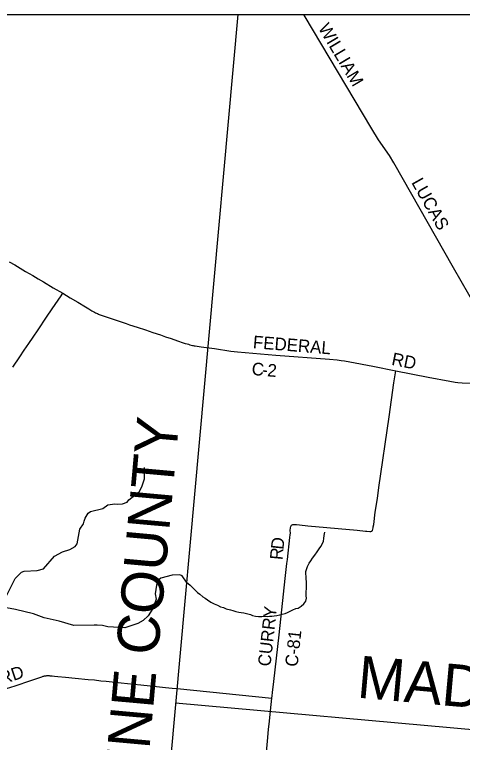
# Model space of a CAD drawing. Extents: x -49 to -8.2, y 9.4 to 23.5.
# Drawn here: x -10.474 to -9.468, y 14.574 to 16.209 of the extents above; entities that cross this region are included whole.
import ezdxf

# ---------------------------------------------------------------- set-up
doc = ezdxf.new("R2010")
doc.units = 0
for name, color, linetype in [('GM_X_Adjacent_County', 7, 'Continuous'), ('GM_X_Adjacent_County_Text', 7, 'Continuous'), ('GM_X_County_Road', 7, 'Continuous'), ('GM_X_County_Road_Text', 7, 'Continuous'), ('GM_X_Minor_River', 7, 'Continuous'), ('GM_X_Township_Road', 7, 'Continuous'), ('GM_X_Township_Road_Text', 7, 'Continuous')]:
    doc.layers.add(name, color=color, linetype=linetype)

msp = doc.modelspace()

# ---------------------------------------------------------------- linework, layer by layer
at = {"layer": 'GM_X_Adjacent_County'}
for p, q in [((-9.9722, 16.2087), (-10.5877, 9.4087)), ((-10.1121, 14.6632), (-8.1662, 14.4881))]:
    msp.add_line(p, q, dxfattribs=at)
msp.add_lwpolyline([(-14.9662, 16.2087), (-8.1662, 16.2087), (-8.1662, 9.4087), (-14.9662, 9.4087)], close=True, dxfattribs=at)
at = {"layer": 'GM_X_County_Road'}
for points in [[(-10.4857, 15.6534), (-10.4734, 15.6462), (-10.4493, 15.6319), (-10.433, 15.6223), (-10.4212, 15.6153), (-10.4091, 15.6083), (-10.3869, 15.5952), (-10.3657, 15.5827)], [(-10.3657, 15.5827), (-10.349, 15.5727), (-10.3319, 15.5626), (-10.3145, 15.5522), (-10.3074, 15.5479), (-10.3001, 15.5436), (-10.297, 15.5418), (-10.2942, 15.5402), (-10.2922, 15.5391), (-10.2898, 15.5379), (-10.2878, 15.537), (-10.2856, 15.536), (-10.2838, 15.5352), (-10.2817, 15.5345), (-10.2791, 15.5336), (-10.2637, 15.5283), (-10.2548, 15.5254), (-10.241, 15.5207), (-10.223, 15.5146), (-10.2154, 15.5121), (-10.1983, 15.5063), (-10.1797, 15.5002), (-10.1635, 15.4948), (-10.1464, 15.4891), (-10.1349, 15.4852), (-10.1223, 15.4809), (-10.1076, 15.4759), (-10.0949, 15.4717), (-10.0904, 15.4702), (-10.086, 15.4689), (-10.083, 15.468), (-10.0798, 15.4671), (-10.0769, 15.4664), (-10.0743, 15.4657), (-10.0723, 15.4653), (-10.0703, 15.4649), (-10.0684, 15.4646), (-10.0636, 15.4638), (-10.055, 15.4626), (-10.0369, 15.46)], [(-10.0369, 15.46), (-10.0248, 15.4584), (-9.9882, 15.4528), (-9.9732, 15.451), (-9.8867, 15.4439), (-9.7667, 15.4344), (-9.7495, 15.433), (-9.7404, 15.432), (-9.733, 15.431), (-9.7208, 15.4289), (-9.6694, 15.4187), (-9.6176, 15.4088)], [(-9.896, 14.673), (-9.8955, 14.6784), (-9.8944, 14.6861), (-9.8915, 14.7108), (-9.8796, 14.8156), (-9.8659, 14.9419), (-9.8622, 14.9758), (-9.861, 14.9851), (-9.8557, 15.0344), (-9.855, 15.0405), (-9.8543, 15.0436), (-9.8545, 15.0498), (-9.8542, 15.056), (-9.8535, 15.059), (-9.8517, 15.0615), (-9.8491, 15.0632), (-9.8455, 15.0635), (-9.8409, 15.0633), (-9.8336, 15.0627), (-9.8151, 15.0606), (-9.7044, 15.0503), (-9.6859, 15.0483), (-9.6828, 15.0481), (-9.6755, 15.0478), (-9.6732, 15.0479), (-9.6719, 15.0483), (-9.6711, 15.0487), (-9.6702, 15.0502), (-9.6691, 15.0526), (-9.6684, 15.0557), (-9.6682, 15.0581), (-9.6672, 15.0636), (-9.6635, 15.0912), (-9.6589, 15.1217), (-9.6555, 15.1462), (-9.6322, 15.3049), (-9.6216, 15.3813), (-9.6176, 15.4088)], [(-9.6176, 15.4088), (-9.5446, 15.3946), (-9.4959, 15.3849), (-9.4843, 15.3828), (-9.4779, 15.3826), (-9.4682, 15.3817), (-9.4496, 15.3805), (-9.3876, 15.3768), (-9.3536, 15.3746), (-9.3403, 15.3736)], [(-10.4919, 14.6948), (-10.4724, 14.7013), (-10.4372, 14.713), (-10.4129, 14.7215), (-10.4097, 14.7225), (-10.4079, 14.723), (-10.4067, 14.7232), (-10.4058, 14.7234), (-10.4047, 14.7236), (-10.4037, 14.7237), (-10.4027, 14.7238), (-10.4017, 14.7239), (-10.4008, 14.7239), (-10.3992, 14.724), (-10.3981, 14.724), (-10.3965, 14.7239), (-10.3947, 14.7238), (-10.3894, 14.7233), (-10.3844, 14.7228), (-10.3767, 14.7221), (-10.3594, 14.7204), (-10.338, 14.7185), (-10.3087, 14.7156), (-10.2944, 14.7142), (-10.2799, 14.7126), (-10.2679, 14.7114), (-10.2547, 14.71), (-10.2342, 14.7078), (-10.2061, 14.7048), (-10.1899, 14.703), (-10.1547, 14.6993), (-10.1348, 14.6973), (-10.1199, 14.6958), (-10.1089, 14.6949)], [(-10.1089, 14.6949), (-9.896, 14.673)], [(-9.909, 14.5442), (-9.9058, 14.5766), (-9.9033, 14.6029), (-9.9015, 14.6214), (-9.8993, 14.6445)]]:
    msp.add_lwpolyline(points, dxfattribs=at)
at = {"layer": 'GM_X_Minor_River'}
for points in [[(-10.4936, 14.9001), (-10.4722, 14.942), (-10.4583, 14.9564), (-10.4522, 14.9589), (-10.423, 14.9603), (-10.4091, 14.964), (-10.3838, 14.9921), (-10.3663, 15.002), (-10.3494, 15.0074), (-10.3375, 15.0142), (-10.3336, 15.0202), (-10.3272, 15.0525), (-10.3192, 15.0651), (-10.3172, 15.0708), (-10.3156, 15.0776), (-10.3085, 15.0885), (-10.303, 15.0925), (-10.2757, 15.0996), (-10.2646, 15.1074), (-10.2488, 15.11), (-10.2436, 15.1093), (-10.2314, 15.1097), (-10.2209, 15.1135), (-10.2171, 15.1185), (-10.194, 15.1369), (-10.1883, 15.1476), (-10.1819, 15.1657), (-10.1819, 15.1756), (-10.1818, 15.1915)], [(-10.0876, 14.9339), (-10.0792, 14.9274), (-10.0738, 14.9215), (-10.068, 14.9155), (-10.0628, 14.9105), (-10.0575, 14.9067), (-10.0512, 14.9009), (-10.0457, 14.898), (-10.0407, 14.8942), (-10.0333, 14.8886), (-10.0253, 14.8853), (-10.0177, 14.8819), (-10.0113, 14.8786), (-10.0049, 14.877), (-9.9982, 14.8741), (-9.9887, 14.8719), (-9.9834, 14.8702), (-9.977, 14.868), (-9.9704, 14.8664), (-9.9652, 14.866), (-9.9589, 14.8649), (-9.9529, 14.8635), (-9.9442, 14.8614), (-9.9393, 14.8588), (-9.9327, 14.8574), (-9.9261, 14.857), (-9.9185, 14.8571), (-9.9123, 14.8572), (-9.9064, 14.8571), (-9.9013, 14.8572), (-9.896, 14.8574), (-9.8905, 14.8584), (-9.8845, 14.8591), (-9.8777, 14.8604), (-9.8729, 14.8618), (-9.8663, 14.8637), (-9.8608, 14.8659), (-9.8547, 14.8688), (-9.8488, 14.8718), (-9.8423, 14.8744), (-9.837, 14.8757), (-9.8304, 14.8796), (-9.8244, 14.885), (-9.8194, 14.8914), (-9.8184, 14.8982), (-9.8191, 14.9033), (-9.8191, 14.9081), (-9.8188, 14.9132), (-9.8184, 14.9187), (-9.8179, 14.9234), (-9.8181, 14.9291), (-9.8184, 14.9344), (-9.8187, 14.9416), (-9.8192, 14.9469), (-9.8197, 14.9525), (-9.8193, 14.9576), (-9.8177, 14.9642), (-9.8159, 14.9693), (-9.8119, 14.9766), (-9.8086, 14.9815), (-9.8046, 14.9874), (-9.799, 14.9947), (-9.7944, 15.002), (-9.7898, 15.0088), (-9.7859, 15.0143), (-9.782, 15.0209), (-9.7801, 15.026), (-9.7789, 15.0322), (-9.7783, 15.0388), (-9.777, 15.0458)], [(-10.0876, 14.9339), (-10.0973, 14.9483), (-10.1026, 14.9503), (-10.1196, 14.9493), (-10.145, 14.9427), (-10.1499, 14.9394), (-10.1536, 14.9337), (-10.1551, 14.9273), (-10.1577, 14.908), (-10.156, 14.8958), (-10.1634, 14.8745), (-10.1741, 14.858), (-10.1853, 14.8481), (-10.1972, 14.8409), (-10.2259, 14.8314), (-10.264, 14.8338), (-10.2761, 14.8365), (-10.2886, 14.8371), (-10.2948, 14.8376), (-10.3409, 14.8363), (-10.374, 14.8464), (-10.4071, 14.8541), (-10.4317, 14.8627), (-10.4715, 14.8727), (-10.5004, 14.8774)]]:
    msp.add_lwpolyline(points, dxfattribs=at)
at = {"layer": 'GM_X_Township_Road'}
for points in [[(-9.3403, 15.3736), (-9.3468, 15.3866), (-9.4191, 15.5203), (-9.4878, 15.64), (-9.622, 15.876), (-9.6318, 15.8918), (-9.6565, 15.9275), (-9.6715, 15.9522), (-9.823, 16.2075), (-9.8237, 16.2087)], [(-10.4781, 15.4165), (-10.4622, 15.4402), (-10.4523, 15.4549), (-10.442, 15.4701), (-10.4324, 15.4842), (-10.4212, 15.5006), (-10.402, 15.5289), (-10.3893, 15.5477), (-10.3762, 15.567), (-10.3694, 15.577), (-10.3672, 15.5804), (-10.3657, 15.5827)], [(-9.8993, 14.6445), (-9.896, 14.673)]]:
    msp.add_lwpolyline(points, dxfattribs=at)

# ---------------------------------------------------------------- texts
at = {"layer": 'GM_X_Adjacent_County_Text'}
for s, rotation, p in [('GREENE COUNTY', 84.8209, (-10.2034, 14.1998)), ('MADISON COUNTY', 354.8573, (-9.7063, 14.6748))]:
    msp.add_text(s, height=0.094697, rotation=rotation, dxfattribs=at).set_placement(p)
at = {"layer": 'GM_X_County_Road_Text'}
for s, height, rotation, p in [('FEDERAL', 0.02841, 355.4381, (-9.9392, 15.4594)), ('RD', 0.02841, 348.693, (-9.6285, 15.4221)), ('C', 0.0284, 354.8529, (-9.9421, 15.3995)), ('2', 0.0284, 355.1834, (-9.907, 15.3963)), ('-', 0.0284, 354.9006, (-9.9188, 15.3974)), ('D', 0.0284, 84.0462, (-9.87, 15.0061)), ('R', 0.0284, 84.604, (-9.8722, 14.9829)), ('CURRY', 0.02841, 83.6159, (-9.8992, 14.7436)), ('C-81', 0.02841, 83.8114, (-9.8382, 14.7429)), ('RD', 0.02841, 18.1285, (-10.5023, 14.7035))]:
    msp.add_text(s, height=height, rotation=rotation, dxfattribs=at).set_placement(p)
at = {"layer": 'GM_X_Township_Road_Text'}
for s, rotation, p in [('WILLIAM', 300.7245, (-9.7926, 16.1785)), ('LUCAS', 299.5627, (-9.5833, 15.8316))]:
    msp.add_text(s, height=0.02841, rotation=rotation, dxfattribs=at).set_placement(p)

doc.saveas('drawing.dxf')
